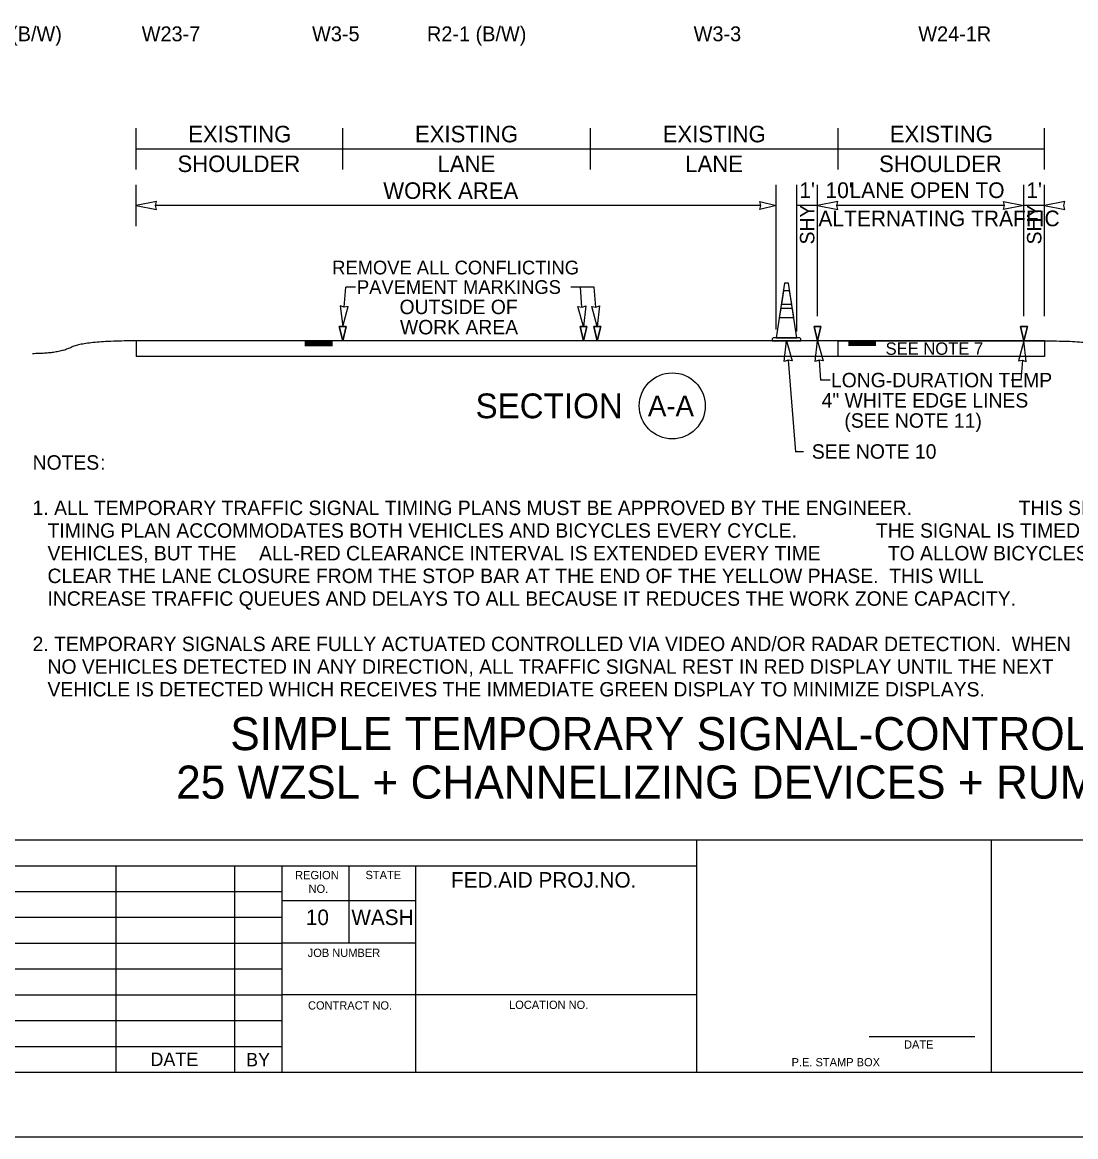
# Model space of a CAD drawing. Extents: x 99977 to 100176, y 99905 to 100011.
# Drawn here: x 100144.19 to 100149.29, y 99969.69 to 99975.09 of the extents above; entities that cross this region are included whole.
import ezdxf

# ---------------------------------------------------------------- set-up
doc = ezdxf.new("R2010")
doc.units = 0
for name, color, linetype in [('SH_DE_DetailHeading1Text', 7, 'Continuous'), ('SH_GI_GeneralNotesBodyText', 7, 'Continuous'), ('SH_GI_PlotLimits', 7, 'Continuous'), ('SH_GI_SheetBorder', 7, 'Continuous'), ('SH_GI_SheetTextInCells', 7, 'Continuous'), ('TR_SN_ConstructionSigns', 7, 'Continuous'), ('TR_WZ_TrafficConeElev', 7, 'Continuous'), ('TR_WZ_WorkZoneDetails', 7, 'Continuous'), ('TR_WZ_WorkZoneTextCurrent', 7, 'Continuous')]:
    doc.layers.add(name, color=color, linetype=linetype)

msp = doc.modelspace()

# ---------------------------------------------------------------- linework, layer by layer
at = {"layer": 'SH_GI_PlotLimits'}
msp.add_lwpolyline([(100139.0625, 99969.6875), (100156.0625, 99969.6875), (100156.0625, 99980.6875), (100139.0625, 99980.6875)], close=True, dxfattribs=at)
at = {"layer": 'SH_GI_SheetBorder'}
for p, q in [((100140, 99971.1259), (100155.75, 99971.1259)), ((100147.4566, 99970), (100147.4566, 99971.1259)), ((100148.8828, 99970), (100148.8828, 99971.1259)), ((100140, 99971.0008), (100147.4566, 99971.0008)), ((100144.641, 99971.0008), (100144.641, 99970)), ((100145.2164, 99971.0008), (100145.2164, 99970)), ((100145.4451, 99971.0008), (100145.4451, 99970)), ((100145.7719, 99970.6255), (100145.7719, 99971.0008)), ((100146.0956, 99970), (100146.0956, 99971.0008)), ((100142.1821, 99970.8757), (100145.4466, 99970.8757)), ((100146.0958, 99970.831), (100145.4466, 99970.831)), ((100142.1821, 99970.7506), (100145.4466, 99970.7506)), ((100140, 99970.6255), (100145.4466, 99970.6255)), ((100146.0958, 99970.6255), (100145.4466, 99970.6255)), ((100140, 99970.5004), (100145.4466, 99970.5004)), ((100140, 99970.3753), (100145.4466, 99970.3753)), ((100147.4566, 99970.3753), (100145.4466, 99970.3753)), ((100140, 99970.2502), (100145.4466, 99970.2502)), ((100148.2903, 99970.1733), (100148.802, 99970.1733)), ((100140, 99970.1251), (100145.4466, 99970.1251)), ((100140, 99970), (100155.75, 99970))]:
    msp.add_line(p, q, dxfattribs=at)
at = {"layer": 'TR_WZ_TrafficConeElev'}
for p, q in [((100147.8754, 99973.7863), (100147.8655, 99973.7213)), ((100147.9057, 99973.7863), (100147.8754, 99973.7863)), ((100147.9156, 99973.7213), (100147.9057, 99973.7863)), ((100147.8624, 99973.7013), (100147.8555, 99973.6563)), ((100147.9187, 99973.7013), (100147.8624, 99973.7013)), ((100147.8655, 99973.7213), (100147.9156, 99973.7213)), ((100147.9256, 99973.6563), (100147.9187, 99973.7013)), ((100147.8555, 99973.6563), (100147.9256, 99973.6563)), ((100147.8262, 99973.5588), (100147.8212, 99973.5538)), ((100147.8212, 99973.5538), (100147.8212, 99973.5438)), ((100147.8212, 99973.5438), (100147.9599, 99973.5438)), ((100147.8405, 99973.5588), (100147.8262, 99973.5588)), ((100147.9599, 99973.5538), (100147.9549, 99973.5588)), ((100147.9599, 99973.5438), (100147.9599, 99973.5538))]:
    msp.add_line(p, q, dxfattribs=at)
msp.add_lwpolyline([(100147.8405, 99973.5588), (100147.9405, 99973.5588), (100147.8999, 99973.8238), (100147.8812, 99973.8238)], close=True, dxfattribs=at)
msp.add_lwpolyline([(100147.8405, 99973.5588), (100147.9405, 99973.5588), (100147.8999, 99973.8238), (100147.8812, 99973.8238)], close=True, dxfattribs=at)
msp.add_lwpolyline([(100147.9549, 99973.5588), (100147.9405, 99973.5588), (100147.8405, 99973.5588)], dxfattribs=at)
at = {"layer": 'TR_WZ_WorkZoneDetails'}
for p, q in [((100144.7405, 99974.3739), (100144.7405, 99974.5739)), ((100145.7405, 99974.3739), (100145.7405, 99974.5739)), ((100146.9405, 99974.3739), (100146.9405, 99974.5739)), ((100148.1405, 99974.3739), (100148.1405, 99974.5739)), ((100149.1405, 99974.3739), (100149.1405, 99974.5739)), ((100144.7405, 99974.4739), (100145.7405, 99974.4739)), ((100145.7405, 99974.4739), (100146.9405, 99974.4739)), ((100146.9405, 99974.4739), (100148.1405, 99974.4739)), ((100148.1405, 99974.4739), (100149.1405, 99974.4739)), ((100144.7405, 99974.0999), (100144.7405, 99974.2999)), ((100147.8405, 99973.5988), (100147.8405, 99974.2999)), ((100147.9405, 99973.5888), (100147.9405, 99974.2999)), ((100148.0405, 99973.6636), (100148.0405, 99974.2999)), ((100149.0405, 99973.6636), (100149.0405, 99974.2999)), ((100149.1405, 99973.6636), (100149.1405, 99974.2999)), ((100147.7656, 99974.1999), (100144.8342, 99974.1999)), ((100148.0405, 99974.1999), (100147.9405, 99974.1999)), ((100148.9468, 99974.1999), (100148.1343, 99974.1999)), ((100149.1405, 99974.1999), (100149.0405, 99974.1999)), ((100145.7479, 99973.7071), (100145.7557, 99973.8046)), ((100145.8018, 99973.8046), (100145.7557, 99973.8046)), ((100146.9586, 99973.8046), (100146.8458, 99973.8046)), ((100146.8997, 99973.7071), (100146.8919, 99973.8046)), ((100146.9664, 99973.7071), (100146.9586, 99973.8046)), ((100144.7405, 99973.5438), (100144.7405, 99973.4688)), ((100149.1405, 99973.5438), (100144.7405, 99973.5438)), ((100145.5575, 99973.5386), (100145.6905, 99973.5386)), ((100145.5575, 99973.533), (100145.6905, 99973.533)), ((100145.5575, 99973.5273), (100145.6905, 99973.5273)), ((100145.5575, 99973.5221), (100145.6905, 99973.5221)), ((100148.3235, 99973.5382), (100148.1905, 99973.5382)), ((100148.3235, 99973.5326), (100148.1905, 99973.5326)), ((100148.3235, 99973.5269), (100148.1905, 99973.5269)), ((100148.3235, 99973.5217), (100148.1905, 99973.5217)), ((100149.1405, 99973.5438), (100149.1405, 99973.4688)), ((100149.1405, 99973.4688), (100144.7405, 99973.4688)), ((100147.898, 99973.4504), (100147.9333, 99973.0068)), ((100148.048, 99973.4504), (100148.0557, 99973.3528)), ((100149.0331, 99973.4504), (100149.0253, 99973.3528)), ((100148.1019, 99973.3528), (100148.0557, 99973.3528)), ((100149.0253, 99973.3528), (100148.9792, 99973.3528)), ((100147.9733, 99973.0068), (100147.9333, 99973.0068))]:
    msp.add_line(p, q, dxfattribs=at)
for points in [[(100144.7405, 99974.1999), (100144.8388, 99974.1806), (100144.8342, 99974.1999), (100144.8388, 99974.2192)], [(100147.8405, 99974.1999), (100147.7619, 99974.1806), (100147.7656, 99974.1999), (100147.7619, 99974.2192)], [(100148.0405, 99974.1999), (100148.1388, 99974.1806), (100148.1343, 99974.1999), (100148.1388, 99974.2192)], [(100149.0405, 99974.1999), (100148.9423, 99974.1806), (100148.9468, 99974.1999), (100148.9423, 99974.2192)], [(100149.1405, 99974.1999), (100149.2388, 99974.1806), (100149.2343, 99974.1999), (100149.2388, 99974.2192)], [(100145.7405, 99973.6136), (100145.7674, 99973.7101), (100145.7479, 99973.7071), (100145.729, 99973.7131)], [(100146.9071, 99973.6136), (100146.8802, 99973.7101), (100146.8998, 99973.7071), (100146.9186, 99973.7131)], [(100146.9738, 99973.6136), (100146.9469, 99973.7101), (100146.9665, 99973.7071), (100146.9853, 99973.7131)], [(100145.7405, 99973.5438), (100145.7238, 99973.6136), (100145.7572, 99973.6136)], [(100146.9072, 99973.5438), (100146.8905, 99973.6136), (100146.9238, 99973.6136)], [(100146.9739, 99973.5438), (100146.9572, 99973.6136), (100146.9905, 99973.6136)], [(100148.0405, 99973.5438), (100148.0238, 99973.6136), (100148.0572, 99973.6136)], [(100149.0405, 99973.5438), (100149.0238, 99973.6136), (100149.0572, 99973.6136)], [(100147.8905, 99973.5438), (100147.9175, 99973.4474), (100147.8979, 99973.4504), (100147.8791, 99973.4443)], [(100148.0405, 99973.5438), (100148.0675, 99973.4474), (100148.0479, 99973.4504), (100148.0291, 99973.4443)], [(100148.1405, 99973.5438), (100149.1405, 99973.5438), (100149.1405, 99973.4688), (100148.1405, 99973.4688)], [(100148.1405, 99973.5438), (100149.1405, 99973.5438), (100149.1405, 99973.4688), (100148.1405, 99973.4688)], [(100149.0405, 99973.5438), (100149.0136, 99973.4474), (100149.0331, 99973.4504), (100149.052, 99973.4443)]]:
    msp.add_lwpolyline(points, close=True, dxfattribs=at)
for points in [[(100145.7572, 99973.6136), (100145.7238, 99973.6136), (100145.7405, 99973.5438), (100145.7572, 99973.6136)], [(100146.9238, 99973.6136), (100146.8905, 99973.6136), (100146.9072, 99973.5438), (100146.9238, 99973.6136)], [(100146.9905, 99973.6136), (100146.9572, 99973.6136), (100146.9739, 99973.5438), (100146.9905, 99973.6136)], [(100148.0572, 99973.6136), (100148.0238, 99973.6136), (100148.0405, 99973.5438), (100148.0572, 99973.6136)], [(100149.0572, 99973.6136), (100149.0238, 99973.6136), (100149.0405, 99973.5438), (100149.0572, 99973.6136)]]:
    msp.add_lwpolyline(points, dxfattribs=at)
msp.add_circle((100147.3371, 99973.2289), 0.16, dxfattribs=at)
for points in [[(100144.7405, 99973.5438), (100144.4893, 99973.5438), (100144.3639, 99973.4817), (100144.2384, 99973.4817)], [(100149.1405, 99973.5438), (100149.3917, 99973.544), (100149.5172, 99973.4819), (100149.6427, 99973.482)]]:
    msp.add_open_spline(points, degree=2, dxfattribs=at)

# ---------------------------------------------------------------- texts
at = {"layer": 'SH_DE_DetailHeading1Text'}
for s, p in [('SIMPLE TEMPORARY SIGNAL-CONTROLLED ALTERNATING 1-LANE, 2-WAY TRAFFIC', (100145.196, 99971.5606)), ('25 WZSL + CHANNELIZING DEVICES + RUMBLE STRIPS (50 MPH HIGHWAYS, 8+ DAYS)', (100144.9338, 99971.3259))]:
    msp.add_text(s, height=0.16, rotation=360, dxfattribs=at).set_placement(p)
at = {"layer": 'SH_GI_GeneralNotesBodyText'}
for s, p in [('NOTES', (100144.2384, 99972.9196)), (':', (100144.5659, 99972.9196)), ('1. ALL TEMPORARY TRAFFIC SIGNAL TIMING PLANS MUST BE APPROVED BY THE ENGINEER.', (100144.2384, 99972.6998)), (' THIS SIGNAL ', (100148.9894, 99972.6998)), ('TIMING PLAN ACCOMMODATES BOTH VEHICLES AND BICYCLES EVERY CYCLE.', (100144.3106, 99972.5899)), ('  THE SIGNAL IS TIMED FOR ', (100148.272, 99972.5899)), ('VEHICLES, BUT THE ', (100144.3106, 99972.48)), ('ALL-RED CLEARANCE INTERVAL IS EXTENDED EVERY TIME', (100145.3354, 99972.48)), (' TO ALLOW BICYCLES TO ', (100148.3553, 99972.48)), ('CLEAR THE LANE CLOSURE FROM THE STOP BAR AT THE END OF THE YELLOW PHASE.  THIS WILL ', (100144.3106, 99972.3701)), ('INCREASE TRAFFIC QUEUES AND DELAYS TO ALL BECAUSE IT REDUCES THE WORK ZONE CAPACITY.', (100144.3106, 99972.2602)), ('2. TEMPORARY SIGNALS ARE FULLY ACTUATED CONTROLLED VIA VIDEO AND/OR RADAR DETECTION.  WHEN ', (100144.2384, 99972.0404)), ('NO VEHICLES DETECTED IN ANY DIRECTION, ALL TRAFFIC SIGNAL REST IN RED DISPLAY UNTIL THE NEXT ', (100144.3106, 99971.9305)), ('VEHICLE IS DETECTED WHICH RECEIVES THE IMMEDIATE GREEN DISPLAY TO MINIMIZE DISPLAYS.', (100144.3106, 99971.8206))]:
    msp.add_text(s, height=0.07, rotation=360, dxfattribs=at).set_placement(p)
at = {"layer": 'SH_GI_SheetTextInCells'}
for s, height, p in [('REGION', 0.04003, (100145.5099, 99970.9352)), ('STATE', 0.04003, (100145.8511, 99970.9357)), ('FED.AID PROJ.NO.', 0.07506, (100146.2652, 99970.8945)), ('NO.', 0.04003, (100145.5752, 99970.869)), ('10', 0.07506, (100145.5621, 99970.7131)), ('WASH', 0.07506, (100145.7826, 99970.7131)), ('JOB NUMBER', 0.04003, (100145.5712, 99970.5587)), ('CONTRACT NO.', 0.040032, (100145.5725, 99970.3037)), ('LOCATION NO.', 0.040032, (100146.5465, 99970.3067)), ('DATE', 0.04003, (100148.4597, 99970.1141)), ('DATE', 0.06505, (100144.8091, 99970.03)), ('BY', 0.06505, (100145.2725, 99970.0285)), ('P.E. STAMP BOX', 0.040032, (100147.915, 99970.0286))]:
    msp.add_text(s, height=height, dxfattribs=at).set_placement(p)
at = {"layer": 'TR_SN_ConstructionSigns'}
for s, p in [('R2-1 (B/W)', (100143.8988, 99974.9956)), ('W23-7', (100144.767, 99974.9956)), ('W3-5', (100145.5922, 99974.9956)), ('R2-1 (B/W)', (100146.1488, 99974.9956)), ('W3-3', (100147.4407, 99974.9956)), ('W24-1R', (100148.5289, 99974.9956))]:
    msp.add_text(s, height=0.072, rotation=360, dxfattribs=at).set_placement(p)
at = {"layer": 'TR_WZ_WorkZoneDetails'}
for s, height, rotation, p in [('EXISTING', 0.08, 360, (100144.9922, 99974.5059)), ('EXISTING', 0.08, 360, (100146.0907, 99974.5059)), ('EXISTING', 0.08, 360, (100147.2907, 99974.5059)), ('EXISTING', 0.08, 360, (100148.3907, 99974.5059)), ('SHOULDER', 0.08, 360, (100144.9403, 99974.3619)), ('LANE', 0.08, 360, (100146.2001, 99974.3619)), ('LANE', 0.08, 360, (100147.4001, 99974.3619)), ('SHOULDER', 0.08, 360, (100148.3388, 99974.3619)), ('SHY', 0.07, 90, (100148.0255, 99974.0112)), ('SHY', 0.07, 90, (100149.1255, 99974.0112)), ('SECTION', 0.12, 360, (100146.384, 99973.1689)), ('A-A', 0.1, 360, (100147.2192, 99973.1789))]:
    msp.add_text(s, height=height, rotation=rotation, dxfattribs=at).set_placement(p)
for s, height, p in [('WORK AREA', 0.08, (100145.937, 99974.2319)), ("1'", 0.076, (100147.9525, 99974.2359)), ("10'", 0.076, (100148.0794, 99974.2359)), (' LANE OPEN TO', 0.076, (100148.1674, 99974.2359)), ("1'", 0.076, (100149.0522, 99974.2359)), ('ALTERNATING TRAFFIC', 0.076, (100148.0449, 99974.0991))]:
    msp.add_text(s, height=height, dxfattribs=at).set_placement(p)
at = {"layer": 'TR_WZ_WorkZoneTextCurrent'}
for s, height, p in [('REMOVE ALL CONFLICTING', 0.0665, (100145.6895, 99973.8659)), ('PAVEMENT MARKINGS', 0.0665, (100145.8095, 99973.7714)), ('OUTSIDE OF', 0.07, (100146.016, 99973.6734)), ('WORK AREA', 0.07, (100146.018, 99973.5754)), ('SEE NOTE 7', 0.06, (100148.3705, 99973.4763)), ('LONG-DURATION TEMP', 0.07, (100148.1059, 99973.3188)), ('4" WHITE EDGE LINES', 0.07, (100148.0607, 99973.2208)), ('(SEE NOTE 11)', 0.07, (100148.171, 99973.1228)), ('SEE NOTE 10', 0.07, (100148.0133, 99972.9728))]:
    msp.add_text(s, height=height, dxfattribs=at).set_placement(p)

doc.saveas('drawing.dxf')
